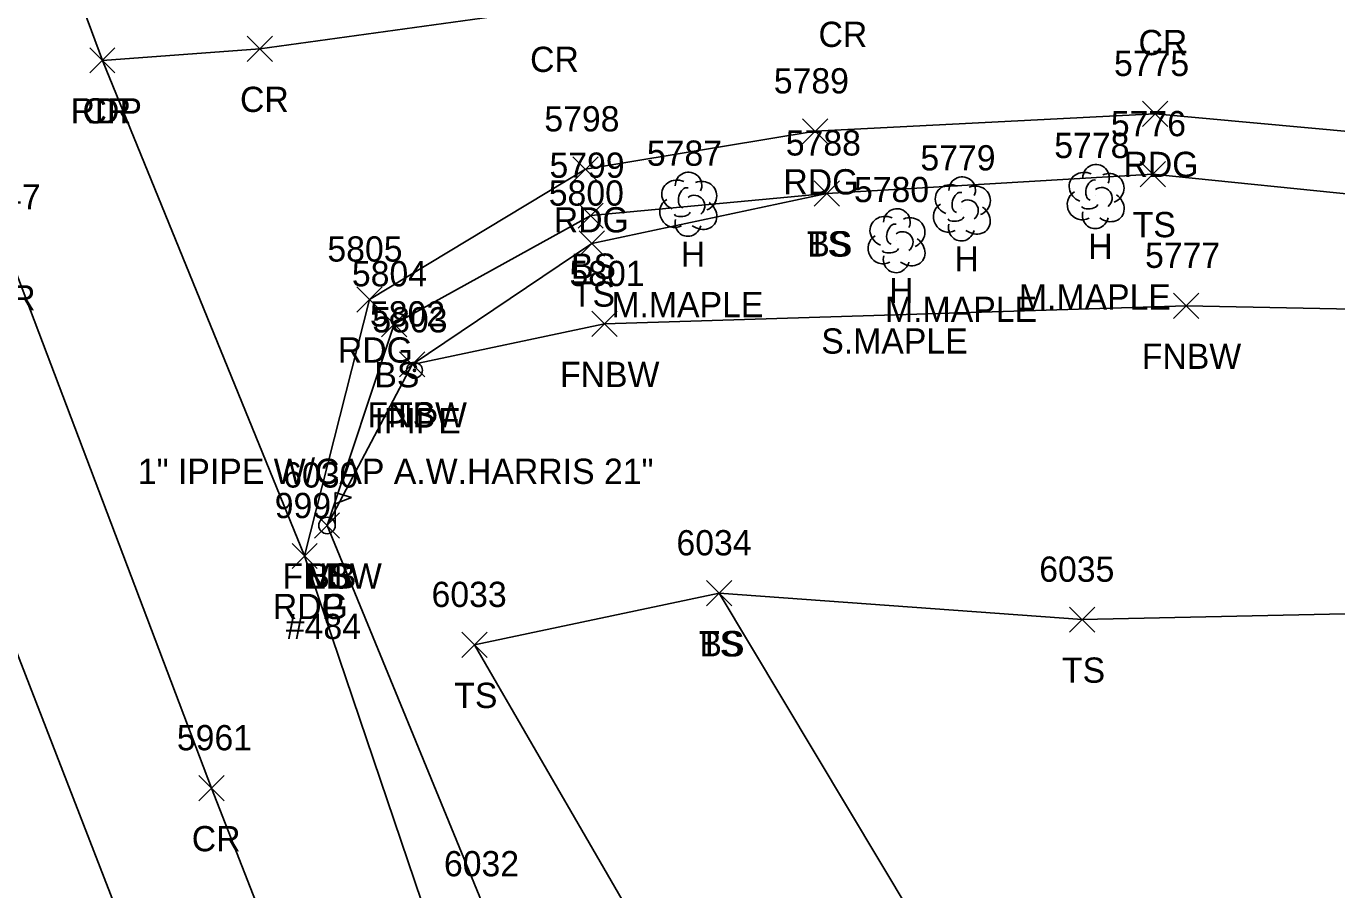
# Model space of a CAD drawing. Extents: x 1472233 to 1475777, y 540726 to 543442.
# Drawn here: x 1472448.9 to 1472552.6, y 541821 to 541889.4 of the extents above; entities that cross this region are included whole.
import ezdxf

# ---------------------------------------------------------------- set-up
doc = ezdxf.new("R2010")
doc.units = 0
for name, color, linetype in [('L_A', 7, 'Continuous'), ('L_C', 7, 'Continuous'), ('L_I', 7, 'Continuous'), ('L_TIC', 7, 'Continuous'), ('LELB', 7, 'Continuous'), ('LFNC', 7, 'Continuous'), ('LMB', 7, 'Continuous'), ('LTD', 7, 'Continuous'), ('M_A', 7, 'Continuous'), ('M_C', 7, 'Continuous'), ('M_I', 7, 'Continuous'), ('MPIP', 7, 'Continuous'), ('P_A', 7, 'Continuous'), ('P_I', 7, 'Continuous'), ('P_TIC', 7, 'Continuous'), ('PET', 7, 'Continuous'), ('PEU', 7, 'Continuous'), ('PRC', 7, 'Continuous')]:
    doc.layers.add(name, color=color, linetype=linetype)

msp = doc.modelspace()

# ---------------------------------------------------------------- linework, layer by layer
at = {"layer": 'L_TIC'}
for points in [[(1472537.06, 541876.71), (1472539.06, 541878.71)], [(1472539.06, 541876.71), (1472537.06, 541878.71)], [(1472511.26, 541875.18), (1472513.26, 541877.18)], [(1472513.26, 541875.18), (1472511.26, 541877.18)], [(1472511.26, 541875.18), (1472513.26, 541877.18)], [(1472513.26, 541875.18), (1472511.26, 541877.18)], [(1472492.55, 541873.42), (1472494.55, 541875.42)], [(1472494.55, 541873.42), (1472492.55, 541875.42)], [(1472492.65, 541871.21), (1472494.65, 541873.21)], [(1472494.65, 541871.21), (1472492.65, 541873.21)], [(1472539.71, 541866.28), (1472541.71, 541868.28)], [(1472541.71, 541866.28), (1472539.71, 541868.28)], [(1472476.98, 541864.82), (1472478.98, 541866.82)], [(1472478.98, 541864.82), (1472476.98, 541866.82)], [(1472493.65, 541864.84), (1472495.65, 541866.84)], [(1472495.65, 541864.84), (1472493.65, 541866.84)], [(1472478.41, 541861.64), (1472480.41, 541863.64)], [(1472480.41, 541861.64), (1472478.41, 541863.64)], [(1472478.41, 541861.64), (1472480.41, 541863.64)], [(1472480.41, 541861.64), (1472478.41, 541863.64)], [(1472471.67, 541848.88), (1472473.67, 541850.88)], [(1472473.67, 541848.88), (1472471.67, 541850.88)], [(1472471.67, 541848.88), (1472473.67, 541850.88)], [(1472473.67, 541848.88), (1472471.67, 541850.88)], [(1472502.72, 541843.51), (1472504.72, 541845.51)], [(1472504.72, 541843.51), (1472502.72, 541845.51)], [(1472502.72, 541843.51), (1472504.72, 541845.51)], [(1472504.72, 541843.51), (1472502.72, 541845.51)], [(1472531.46, 541841.42), (1472533.46, 541843.42)], [(1472533.46, 541841.42), (1472531.46, 541843.42)], [(1472483.34, 541839.42), (1472485.34, 541841.42)], [(1472485.34, 541839.42), (1472483.34, 541841.42)], [(1472483.34, 541839.42), (1472485.34, 541841.42)], [(1472485.34, 541839.42), (1472483.34, 541841.42)]]:
    msp.add_lwpolyline(points, dxfattribs=at)
at = {"layer": 'LELB'}
for points in [[(1472744.15, 541863.28), (1472690.34, 541866.33), (1472631.41, 541867.8), (1472591.04, 541872.31), (1472538.06, 541877.71), (1472512.26, 541876.18), (1472493.65, 541872.21), (1472479.41, 541862.64)], [(1472512.26, 541876.18), (1472493.55, 541874.42), (1472477.98, 541865.82), (1472472.67, 541849.88)], [(1472484.34, 541840.42), (1472503.72, 541844.51), (1472532.46, 541842.42), (1472563.08, 541843.09), (1472596.05, 541839.75), (1472588.73, 541808.27), (1472589.55, 541776.06), (1472591.58, 541745.79), (1472593.4, 541728.16), (1472620.77, 541692.46), (1472632.98, 541639.96), (1472683.02, 541606.52), (1472679.11, 541567.43), (1472702.15, 541557.78), (1472688.39, 541533.18), (1472669.54, 541521.15), (1472641.66, 541510.91), (1472627.19, 541507.54), (1472613.94, 541502.19)], [(1472503.72, 541844.51), (1472529.16, 541802.02), (1472541.61, 541765.95), (1472557.39, 541733), (1472559.5, 541718.42), (1472582.86, 541677.08), (1472594.91, 541633.27), (1472599.59, 541619.1), (1472601.48, 541603.35), (1472619.95, 541558.24), (1472641.66, 541510.91)], [(1472484.34, 541840.42), (1472508.51, 541798.7), (1472519.34, 541760.36), (1472543.64, 541727.26), (1472543.24, 541715), (1472560.46, 541670.84), (1472572.87, 541630.9), (1472574.19, 541601.93), (1472592.34, 541551.17), (1472612.27, 541501.36), (1472628.64, 541456.14), (1472641.03, 541420.94), (1472653.51, 541391.46), (1472656.79, 541384.97), (1472662.92, 541362.2), (1472669.18, 541346.61), (1472674.21, 541333.47)]]:
    msp.add_lwpolyline(points, dxfattribs=at)
at = {"layer": 'LFNC'}
msp.add_lwpolyline([(1472591, 541866.28), (1472540.71, 541867.28), (1472494.65, 541865.84), (1472479.41, 541862.64), (1472472.67, 541849.88), (1472485.32, 541819.09), (1472493.81, 541796.3), (1472509.07, 541759.45), (1472524.35, 541720.4), (1472527.82, 541710.86), (1472546.47, 541665.22), (1472562.01, 541628.06)], dxfattribs=at)
at = {"layer": 'LMB'}
for p, q in [((1472473.32, 541852.48), (1472474.61, 541852.1)), ((1472473.32, 541849.89), (1472473.32, 541852.48)), ((1472473.32, 541851.58), (1472474.61, 541852.09)), ((1472472.67, 541849.88), (1472472.67, 541849.88))]:
    msp.add_line(p, q, dxfattribs=at)
msp.add_circle((1472472.67, 541849.88), 0.656, dxfattribs=at)
at = {"layer": 'LTD'}
for p, q in [((1472533.52, 541875.98), (1472533.52, 541875.98)), ((1472533.52, 541875.98), (1472533.52, 541875.98)), ((1472501.26, 541875.37), (1472501.26, 541875.37)), ((1472501.26, 541875.37), (1472501.26, 541875.37)), ((1472522.92, 541875), (1472522.92, 541875)), ((1472522.92, 541875), (1472522.92, 541875)), ((1472517.75, 541872.49), (1472517.75, 541872.49)), ((1472517.75, 541872.49), (1472517.75, 541872.49))]:
    msp.add_line(p, q, dxfattribs=at)
for centre in [(1472501.3, 541876.81), (1472533.57, 541877.42), (1472522.97, 541876.44), (1472517.8, 541873.92)]:
    msp.add_arc(centre, 1.05, 335.5272, 180.9563, dxfattribs=at)
for centre, major_axis, ratio, start_param, end_param in [((1472532.73, 541876.65), (1.21, -0.51), 0.895232, 1.570796, 4.712389), ((1472534.56, 541876.57), (-1.14, -0.48), 0.949671, 1.570796, 4.712389), ((1472500.47, 541876.04), (1.21, -0.51), 0.895232, 1.570796, 4.712389), ((1472502.3, 541875.95), (-1.14, -0.48), 0.949671, 1.570796, 4.712389), ((1472522.13, 541875.67), (1.21, -0.51), 0.895232, 1.570796, 4.712389), ((1472523.97, 541875.58), (-1.14, -0.48), 0.949671, 1.570796, 4.712389), ((1472533.31, 541876.44), (-0.208, -0.792), 0.645439, 3.141593, 6.283185), ((1472534.02, 541875.82), (-0.5, 0.667), 0.989748, 3.141593, 6.283185), ((1472500.17, 541874.66), (0.58, -1.04), 0.959034, 3.141593, 6.283185), ((1472501.05, 541875.83), (-0.208, -0.792), 0.645439, 3.141593, 6.283185), ((1472501.76, 541875.2), (-0.5, 0.667), 0.989748, 3.141593, 6.283185), ((1472522.72, 541875.46), (-0.208, -0.792), 0.645439, 3.141593, 6.283185), ((1472523.42, 541874.83), (-0.5, 0.667), 0.989748, 3.141593, 6.283185), ((1472532.44, 541875.27), (0.58, -1.04), 0.959034, 3.141593, 6.283185), ((1472534.52, 541875.15), (-1.09, 0.79), 0.841452, 1.570796, 4.712389), ((1472500.8, 541874.62), (-0.625, -0.083), 0.423636, 0, 3.141593), ((1472502.26, 541874.54), (-1.09, 0.79), 0.841452, 1.570796, 4.712389), ((1472521.84, 541874.29), (0.58, -1.04), 0.959034, 3.141593, 6.283185), ((1472523.92, 541874.17), (-1.09, 0.79), 0.841452, 1.570796, 4.712389), ((1472533.52, 541874.48), (0.26, 1.06), 0.942809, 1.570796, 4.712389), ((1472533.06, 541875.23), (-0.625, -0.083), 0.423636, 0, 3.141593), ((1472501.26, 541873.87), (0.26, 1.06), 0.942809, 1.570796, 4.712389), ((1472516.96, 541873.16), (1.21, -0.51), 0.895232, 1.570796, 4.712389), ((1472517.54, 541872.95), (-0.208, -0.792), 0.645439, 3.141593, 6.283185), ((1472518.79, 541873.07), (-1.14, -0.48), 0.949671, 1.570796, 4.712389), ((1472522.92, 541873.5), (0.26, 1.06), 0.942809, 1.570796, 4.712389), ((1472522.47, 541874.25), (-0.625, -0.083), 0.423636, 0, 3.141593), ((1472516.67, 541871.78), (0.58, -1.04), 0.959034, 3.141593, 6.283185), ((1472518.25, 541872.32), (-0.5, 0.667), 0.989748, 3.141593, 6.283185), ((1472518.75, 541871.66), (-1.09, 0.79), 0.841452, 1.570796, 4.712389), ((1472517.29, 541871.74), (-0.625, -0.083), 0.423636, 0, 3.141593), ((1472517.75, 541870.99), (0.26, 1.06), 0.942809, 1.570796, 4.712389)]:
    msp.add_ellipse(centre, major_axis=major_axis, ratio=ratio, start_param=start_param, end_param=end_param, dxfattribs=at)
at = {"layer": 'MPIP'}
for radius in [0.625, 0.0833]:
    msp.add_circle((1472479.6, 541862.17), radius, dxfattribs=at)
at = {"layer": 'P_TIC'}
for points in [[(1472466.35, 541886.63), (1472468.35, 541888.63)], [(1472468.35, 541886.63), (1472466.35, 541888.63)], [(1472453.88, 541885.72), (1472455.88, 541887.72)], [(1472455.88, 541885.72), (1472453.88, 541887.72)], [(1472453.88, 541885.72), (1472455.88, 541887.72)], [(1472455.88, 541885.72), (1472453.88, 541887.72)], [(1472537.25, 541881.48), (1472539.25, 541883.48)], [(1472539.25, 541881.48), (1472537.25, 541883.48)], [(1472510.32, 541880.1), (1472512.32, 541882.1)], [(1472512.32, 541880.1), (1472510.32, 541882.1)], [(1472492.14, 541877.09), (1472494.14, 541879.09)], [(1472494.14, 541877.09), (1472492.14, 541879.09)], [(1472475.04, 541866.78), (1472477.04, 541868.78)], [(1472477.04, 541866.78), (1472475.04, 541868.78)], [(1472469.9, 541846.46), (1472471.9, 541848.46)], [(1472471.9, 541846.46), (1472469.9, 541848.46)], [(1472469.9, 541846.46), (1472471.9, 541848.46)], [(1472471.9, 541846.46), (1472469.9, 541848.46)], [(1472462.52, 541828.07), (1472464.52, 541830.07)], [(1472464.52, 541828.07), (1472462.52, 541830.07)]]:
    msp.add_lwpolyline(points, dxfattribs=at)
at = {"layer": 'PET'}
for points in [[(1472431.81, 541951), (1472434.94, 541942.83), (1472440.19, 541926.31), (1472454.88, 541886.72), (1472470.9, 541847.46), (1472487.25, 541799.16), (1472502.86, 541758.42), (1472521.3, 541713.6), (1472521.81, 541711.24), (1472540.25, 541666.6), (1472555.59, 541628.47), (1472566.44, 541602.13), (1472581.86, 541563.08), (1472587.45, 541548.93), (1472607.29, 541499.12), (1472625.04, 541453.69), (1472638.62, 541419.6), (1472649.94, 541390.39), (1472660.9, 541361.79), (1472670.65, 541335.94), (1472680.31, 541310.93), (1472684.25, 541300.56), (1472697.31, 541267.54), (1472711.09, 541230.89)], [(1472410.42, 541944.75), (1472417.04, 541924.07), (1472429.27, 541890.41), (1472437.03, 541868.87), (1472443.66, 541851.19), (1472458.48, 541813.05), (1472466.78, 541792.24), (1472482.95, 541751.29), (1472501.43, 541706.5), (1472501.82, 541705.19), (1472522.02, 541654.99), (1472538.62, 541615.01), (1472544.85, 541600.28), (1472555.29, 541573.09), (1472571.16, 541534.06), (1472588.21, 541491.28), (1472604.53, 541448.36), (1472617.02, 541415.32), (1472632.48, 541374.1), (1472640.33, 541354.3), (1472653.53, 541321.3), (1472663.39, 541294.75), (1472676.2, 541262.98), (1472690.88, 541224.88)]]:
    msp.add_lwpolyline(points, dxfattribs=at)
at = {"layer": 'PEU'}
msp.add_lwpolyline([(1473120.03, 541958.16), (1473109.34, 541927.18), (1473091.19, 541896.62), (1473071.69, 541877.42), (1473038.14, 541861.81), (1473000.67, 541854.62), (1472955, 541854.82), (1472907.73, 541856.6), (1472854.8, 541860.38), (1472802.67, 541863.47), (1472744.22, 541867.16), (1472689.74, 541870.66), (1472633.19, 541874.72), (1472590.45, 541877.71), (1472538.25, 541882.48), (1472511.32, 541881.1), (1472493.14, 541878.09), (1472476.04, 541867.78), (1472470.9, 541847.46)], dxfattribs=at)
at = {"layer": 'PRC'}
for points in [[(1473109.08, 541961.17), (1473099.3, 541931.88), (1473082.74, 541906.14), (1473064.38, 541887.7), (1473033.58, 541873.25), (1472998.66, 541865.24), (1472955.43, 541864.43), (1472908.09, 541866.27), (1472855.6, 541870.36), (1472802.7, 541873.24), (1472744.99, 541877.48), (1472690.08, 541880.23), (1472634.82, 541884.51), (1472590.77, 541888.82), (1472538.5, 541892.13), (1472513.15, 541892.78), (1472490.32, 541890.8), (1472467.35, 541887.63), (1472454.88, 541886.72)], [(1472420.86, 541948.25), (1472433.46, 541909.93), (1472447.3, 541871.91), (1472463.52, 541829.07), (1472476.48, 541795.89), (1472493.07, 541754.32), (1472510.83, 541710.45), (1472511.85, 541707.67), (1472530.21, 541662.33), (1472546.22, 541622.93), (1472556.77, 541597.06), (1472571.64, 541559.78), (1472578.28, 541543.8), (1472597.24, 541495.81), (1472616.73, 541446.14), (1472628.52, 541416.05), (1472640.35, 541384.78), (1472651, 541357.43), (1472663.57, 541324.45), (1472674.03, 541297.85), (1472686.99, 541264.4), (1472700.97, 541228.15)]]:
    msp.add_lwpolyline(points, dxfattribs=at)

# ---------------------------------------------------------------- texts
at = {"layer": 'L_A'}
for s, p in [('TS', (1472536.47, 541872.71)), ('TS', (1472510.67, 541871.18)), ('BS', (1472510.7, 541871.18)), ('H', (1472532.95, 541870.98)), ('H', (1472500.69, 541870.37)), ('H', (1472522.36, 541870)), ('BS', (1472491.99, 541869.42)), ('H', (1472517.18, 541867.49)), ('TS', (1472492.06, 541867.21)), ('FNBW', (1472537.19, 541862.28)), ('BS', (1472476.42, 541860.82)), ('FNBW', (1472491.12, 541860.84)), ('FNBW', (1472475.88, 541857.64)), ('TS', (1472477.82, 541857.64)), ('FNBW', (1472469.14, 541844.88)), ('MB', (1472470.98, 541844.88)), ('BS', (1472471.11, 541844.88)), ('TS', (1472502.13, 541839.51)), ('BS', (1472502.16, 541839.51)), ('TS', (1472530.87, 541837.42)), ('TS', (1472482.75, 541835.42)), ('TS', (1472482.75, 541835.42))]:
    msp.add_text(s, height=2, dxfattribs=at).set_placement(p)
at = {"layer": 'L_C'}
for s, p in [('M.MAPLE', (1472527.46, 541866.98)), ('M.MAPLE', (1472495.19, 541866.37)), ('M.MAPLE', (1472516.86, 541866)), ('S.MAPLE', (1472511.81, 541863.49)), ('#484', (1472469.41, 541840.88))]:
    msp.add_text(s, height=2, dxfattribs=at).set_placement(p)
at = {"layer": 'L_I'}
for s, p in [('5776', (1472534.74, 541880.71)), ('5788', (1472509, 541879.18)), ('5788', (1472509, 541879.18)), ('5778', (1472530.26, 541878.98)), ('5787', (1472498, 541878.37)), ('5779', (1472519.66, 541878)), ('5799', (1472490.29, 541877.42)), ('5800', (1472490.23, 541875.21)), ('5780', (1472514.4, 541875.49)), ('5777', (1472537.45, 541870.28)), ('5804', (1472474.64, 541868.82)), ('5801', (1472491.87, 541868.84)), ('5802', (1472476.07, 541865.64)), ('5802', (1472476.07, 541865.64)), ('6030', (1472469.2, 541852.88)), ('6030', (1472469.2, 541852.88)), ('6030', (1472469.2, 541852.88)), ('6034', (1472500.34, 541847.51)), ('6034', (1472500.34, 541847.51)), ('6035', (1472529.07, 541845.42)), ('6033', (1472480.95, 541843.42)), ('6033', (1472480.95, 541843.42)), ('6032', (1472481.93, 541822.09))]:
    msp.add_text(s, height=2, dxfattribs=at).set_placement(p)
at = {"layer": 'M_A'}
msp.add_text('IPIPE', height=2, dxfattribs=at).set_placement((1472476.43, 541857.17))
at = {"layer": 'M_C'}
msp.add_text('1" IPIPE W/CAP A.W.HARRIS 21"', height=2, dxfattribs=at).set_placement((1472457.69, 541853.17))
at = {"layer": 'M_I'}
msp.add_text('5803', height=2, dxfattribs=at).set_placement((1472476.26, 541865.17))
at = {"layer": 'P_A'}
for s, p in [('CR', (1472511.59, 541887.78)), ('CR', (1472536.93, 541887.13)), ('CR', (1472488.75, 541885.8)), ('CR', (1472465.78, 541882.63)), ('RDP', (1472452.37, 541881.72)), ('CR', (1472453.31, 541881.72)), ('RDG', (1472535.74, 541877.48)), ('RDG', (1472508.81, 541876.1)), ('RDG', (1472490.63, 541873.09)), ('CR', (1472445.73, 541866.91)), ('RDG', (1472473.53, 541862.78)), ('RDG', (1472468.38, 541842.46)), ('RDP', (1472468.38, 541842.46)), ('CR', (1472461.96, 541824.07))]:
    msp.add_text(s, height=2, dxfattribs=at).set_placement(p)
at = {"layer": 'P_I'}
for s, p in [('5775', (1472534.99, 541885.48)), ('5789', (1472508.05, 541884.1)), ('5798', (1472489.88, 541881.09)), ('5947', (1472444.04, 541874.91)), ('5805', (1472472.7, 541870.78)), ('999', (1472468.53, 541850.46)), ('999', (1472468.53, 541850.46)), ('5961', (1472460.78, 541832.07))]:
    msp.add_text(s, height=2, dxfattribs=at).set_placement(p)

doc.saveas('drawing.dxf')
